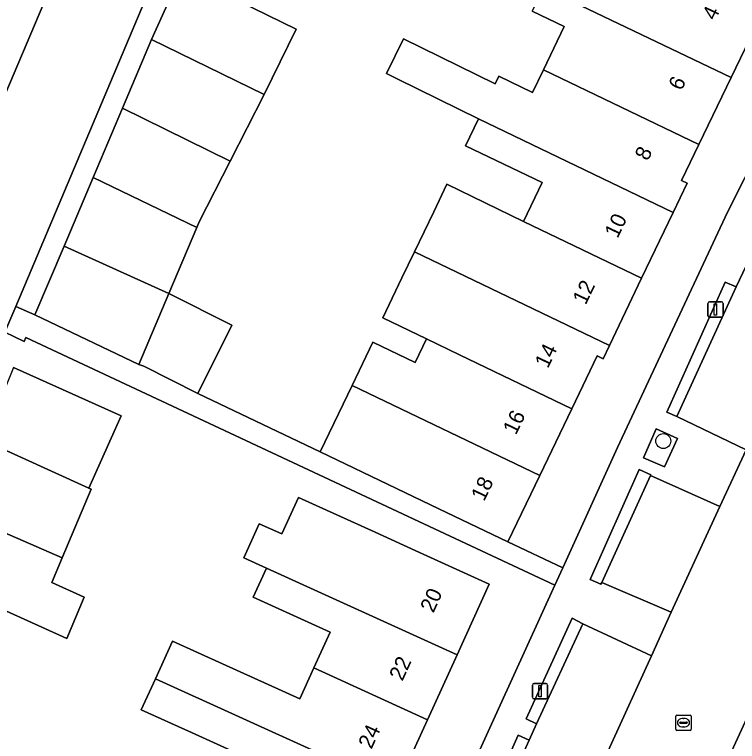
# Model space of a CAD drawing. Extents: x 161354 to 162026, y 386504 to 387460.
# Drawn here: x 161681.48 to 161728.61, y 387103.62 to 387151.02 of the extents above; entities that cross this region are included whole.
import ezdxf

# ---------------------------------------------------------------- set-up
doc = ezdxf.new("R2010")
doc.units = 0
for name, color, linetype in [('IMGEO_Boom', 7, 'Continuous'), ('IMGEO_Erf', 7, 'Continuous'), ('IMGEO_Groenvoorziening', 7, 'Continuous'), ('IMGEO_Kolk', 7, 'Continuous'), ('IMGEO_Lichtmast', 7, 'Continuous'), ('IMGEO_Pand', 7, 'Continuous'), ('IMGEO_Pand_nummerreeks', 7, 'Continuous'), ('IMGEO_Parkeervlak_open', 7, 'Continuous'), ('IMGEO_Rijbaan_lokaal_open', 7, 'Continuous'), ('IMGEO_Voetpad_open', 7, 'Continuous')]:
    doc.layers.add(name, color=color, linetype=linetype)

msp = doc.modelspace()

# ---------------------------------------------------------------- linework, layer by layer
at = {"layer": 'IMGEO_Boom'}
msp.add_circle((161723.775, 387123.211), 0.489, dxfattribs=at)
at = {"layer": 'IMGEO_Erf'}
for points in [[(161696.899, 387168.373), (161681.556, 387131.986), (161682.807, 387131.451), (161684.705, 387135.929), (161686.602, 387140.406), (161688.517, 387144.924), (161690.413, 387149.399), (161690.414, 387149.401), (161692.367, 387153.741), (161699.85, 387150.062), (161697.756, 387145.803), (161695.542, 387141.469), (161693.514, 387137.501), (161693.357, 387137.13), (161691.54, 387132.826), (161695.653, 387130.762), (161693.425, 387126.319), (161701.405, 387122.504), (161703.483, 387126.836), (161704.832, 387129.649), (161707.588, 387128.327), (161708.329, 387129.872), (161705.489, 387131.249), (161705.684, 387131.657), (161706.734, 387133.844), (161707.557, 387135.559), (161708.808, 387138.167), (161709.672, 387139.967), (161714.65, 387137.529), (161715.873, 387140.079), (161710.886, 387142.471), (161711.727, 387144.223), (161706.457, 387146.815), (161705.734, 387147.171), (161706.844, 387149.435), (161712.822, 387146.505), (161713.057, 387146.996), (161715.256, 387145.941), (161715.967, 387147.422), (161717.322, 387150.246), (161715.232, 387151.248)], [(161685.869, 387046.107), (161716.712, 387113.822), (161682.215, 387129.967), (161682.113, 387129.711), (161680.849, 387130.31)], [(161681.402, 387128.015), (161688.439, 387124.847), (161686.329, 387120.133), (161686.468, 387120.07), (161684.578, 387115.59), (161683.905, 387113.996), (161686.024, 387113.028), (161684.892, 387110.344), (161679.533, 387112.748)], [(161698.04, 387101.925), (161693.017, 387104.207), (161689.745, 387105.694), (161690.658, 387107.703), (161691.774, 387110.16), (161695.046, 387108.673), (161700.068, 387106.391), (161700.988, 387108.416), (161702.052, 387110.756), (161697.04, 387113.034), (161697.903, 387114.931), (161696.422, 387115.597), (161697.432, 387117.821), (161698.912, 387117.154), (161699.995, 387119.536), (161704.983, 387117.27), (161707.879, 387115.954), (161712.431, 387113.886), (161710.337, 387109.279), (161708.411, 387105.042), (161707.151, 387102.269)]]:
    msp.add_lwpolyline(points, dxfattribs=at)
msp.add_lwpolyline([(161734.577, 387151.232), (161724.018, 387156.941), (161723.347, 387155.542), (161730.65, 387152.038), (161728.195, 387146.921), (161726.093, 387142.54), (161724.968, 387140.195), (161725.335, 387140.019), (161724.425, 387138.122), (161722.363, 387133.823), (161720.266, 387129.452), (161719.844, 387128.573), (161719.456, 387128.759), (161717.802, 387125.311), (161715.715, 387120.96), (161713.64, 387116.635), (161717.219, 387114.936), (161720.797, 387122.792), (161727.954, 387138.147)], close=True, dxfattribs=at)
at = {"layer": 'IMGEO_Groenvoorziening'}
for points in [[(161673.556, 387128.642), (161691.486, 387170.924)], [(161741.812, 387132.423), (161718.9, 387082.743), (161718.998, 387082.525), (161719.123, 387082.287), (161719.261, 387082.023), (161719.475, 387081.835), (161719.863, 387081.722), (161720.265, 387081.76), (161720.566, 387081.91), (161720.779, 387082.098), (161720.967, 387082.324), (161721.108, 387082.503), (161754.575, 387125.244)]]:
    msp.add_lwpolyline(points, dxfattribs=at)
for points in [[(161728.522, 387133.267), (161727.814, 387133.583), (161723.999, 387125.092), (161724.663, 387124.806)], [(161724.692, 387123.382), (161723.304, 387124.001), (161722.478, 387122.115), (161723.861, 387121.529)], [(161722.939, 387120.962), (161722.97, 387121.017), (161722.211, 387121.358), (161719.005, 387114.177), (161719.701, 387113.873), (161719.757, 387113.98)], [(161718.523, 387111.292), (161717.829, 387111.663), (161714.825, 387105.095), (161715.514, 387104.772)], [(161715.022, 387103.715), (161714.323, 387104.038), (161711.827, 387098.454), (161712.507, 387098.158)]]:
    msp.add_lwpolyline(points, close=True, dxfattribs=at)
at = {"layer": 'IMGEO_Kolk'}
for p, q in [((161724.591, 387104.419), (161724.591, 387105.271)), ((161724.666, 387105.345), (161725.518, 387105.345)), ((161725.592, 387105.271), (161725.592, 387104.419)), ((161724.85, 387104.839), (161724.85, 387104.851)), ((161725.288, 387104.802), (161724.89, 387104.802)), ((161724.893, 387104.888), (161725.291, 387104.888)), ((161725.079, 387105.125), (161725.104, 387105.125)), ((161725.334, 387104.851), (161725.334, 387104.839)), ((161725.518, 387104.345), (161724.666, 387104.345)), ((161725.102, 387104.565), (161725.077, 387104.565))]:
    msp.add_line(p, q, dxfattribs=at)
for points in [[(161724.591, 387104.419), (161724.591, 387105.271)], [(161724.666, 387105.345), (161725.518, 387105.345)], [(161725.592, 387105.271), (161725.592, 387104.419)], [(161725.518, 387104.345), (161724.666, 387104.345)]]:
    msp.add_lwpolyline(points, dxfattribs=at)
for centre, radius, start, end in [((161724.668, 387105.269), 0.0765, 91.552, 178.448), ((161724.668, 387105.269), 0.0765, 91.552, 178.448), ((161725.516, 387105.269), 0.0765, 1.552, 88.448), ((161725.516, 387105.269), 0.0765, 1.552, 88.448), ((161724.89, 387104.848), 0.0403, 85.8775, 175.7526), ((161724.887, 387104.838), 0.0366, 178.938, 274.7102), ((161725.291, 387104.845), 0.043, 264.8664, 352.4533), ((161725.295, 387104.85), 0.0386, 1.7309, 96.639), ((161724.668, 387104.421), 0.0765, 181.552, 268.448), ((161724.668, 387104.421), 0.0765, 181.552, 268.448), ((161725.516, 387104.421), 0.0765, 271.552, 358.448), ((161725.516, 387104.421), 0.0765, 271.552, 358.448)]:
    msp.add_arc(centre, radius, start, end, dxfattribs=at)
for centre, major_axis, ratio, start_param, end_param in [((161725.078, 387104.845), (-0.387, 0.002), 0.722429, 4.712389, 7.853982), ((161725.103, 387104.845), (-0.39, 0.002), 0.717154, 1.570796, 4.712389)]:
    msp.add_ellipse(centre, major_axis=major_axis, ratio=ratio, start_param=start_param, end_param=end_param, dxfattribs=at)
at = {"layer": 'IMGEO_Lichtmast'}
for p, q in [((161726.781, 387132.287), (161727.571, 387132.287)), ((161727.571, 387132.287), (161726.781, 387132.287)), ((161726.681, 387131.387), (161726.681, 387132.187)), ((161726.681, 387132.187), (161726.681, 387131.387)), ((161727.671, 387132.187), (161727.671, 387131.387)), ((161727.671, 387131.387), (161727.671, 387132.187)), ((161727.571, 387131.287), (161726.781, 387131.287)), ((161726.781, 387131.287), (161727.571, 387131.287)), ((161715.24, 387106.499), (161715.24, 387107.299)), ((161715.24, 387107.299), (161715.24, 387106.499)), ((161715.34, 387107.399), (161716.13, 387107.399)), ((161716.13, 387107.399), (161715.34, 387107.399)), ((161716.23, 387107.299), (161716.23, 387106.499)), ((161716.23, 387106.499), (161716.23, 387107.299)), ((161716.13, 387106.399), (161715.34, 387106.399)), ((161715.34, 387106.399), (161716.13, 387106.399))]:
    msp.add_line(p, q, dxfattribs=at)
for points in [[(161727.101, 387132.162), (161727.251, 387132.162), (161727.251, 387131.412), (161727.101, 387131.412), (161727.101, 387132.162)], [(161715.66, 387107.274), (161715.81, 387107.274), (161715.81, 387106.524), (161715.66, 387106.524), (161715.66, 387107.274)]]:
    msp.add_lwpolyline(points, dxfattribs=at)
for centre, start, end in [((161726.781, 387132.187), 90, 180), ((161726.781, 387132.187), 90, 180), ((161727.571, 387132.187), 0, 90), ((161727.571, 387132.187), 360, 90), ((161726.781, 387131.387), 180, 270), ((161726.781, 387131.387), 180, 270), ((161727.571, 387131.387), 270, 0), ((161727.571, 387131.387), 270, 0), ((161715.34, 387107.299), 90, 180), ((161715.34, 387107.299), 90, 180), ((161716.13, 387107.299), 0, 90), ((161716.13, 387107.299), 360, 90), ((161715.34, 387106.499), 180, 270), ((161715.34, 387106.499), 180, 270), ((161716.13, 387106.499), 270, 0), ((161716.13, 387106.499), 270, 0)]:
    msp.add_arc(centre, 0.1, start, end, dxfattribs=at)
at = {"layer": 'IMGEO_Pand'}
for points in [[(161728.195, 387146.921), (161730.65, 387152.038), (161723.347, 387155.542), (161724.018, 387156.941), (161719.837, 387158.946), (161718.129, 387155.386), (161717.388, 387155.742), (161715.973, 387152.793)], [(161699.85, 387150.062), (161692.367, 387153.741), (161690.414, 387149.401), (161690.413, 387149.399), (161697.756, 387145.803)], [(161717.322, 387150.246), (161715.967, 387147.422), (161726.093, 387142.54), (161728.195, 387146.921), (161715.973, 387152.793), (161715.232, 387151.248)], [(161697.756, 387145.803), (161690.413, 387149.399), (161688.517, 387144.924), (161695.542, 387141.469)], [(161715.967, 387147.422), (161715.256, 387145.941), (161713.057, 387146.996), (161712.822, 387146.505), (161706.844, 387149.435), (161705.734, 387147.171), (161706.457, 387146.815), (161711.727, 387144.223), (161724.425, 387138.122), (161725.335, 387140.019), (161724.968, 387140.195), (161726.093, 387142.54)], [(161695.542, 387141.469), (161688.517, 387144.924), (161686.602, 387140.406), (161693.357, 387137.13), (161693.514, 387137.501)], [(161722.363, 387133.823), (161724.425, 387138.122), (161711.727, 387144.223), (161710.886, 387142.471), (161715.873, 387140.079), (161714.65, 387137.529)], [(161693.357, 387137.13), (161686.602, 387140.406), (161684.705, 387135.929), (161691.54, 387132.826)], [(161707.557, 387135.559), (161720.266, 387129.452), (161722.363, 387133.823), (161714.65, 387137.529), (161709.672, 387139.967), (161708.808, 387138.167)], [(161691.54, 387132.826), (161684.705, 387135.929), (161682.807, 387131.451), (161689.59, 387128.208)], [(161707.557, 387135.559), (161706.734, 387133.844), (161705.684, 387131.657), (161705.489, 387131.249), (161708.329, 387129.872), (161710.49, 387128.825), (161717.802, 387125.311), (161719.456, 387128.759), (161719.844, 387128.573), (161720.266, 387129.452)], [(161695.653, 387130.762), (161691.54, 387132.826), (161689.59, 387128.208), (161689.9, 387128.086), (161693.425, 387126.319)], [(161703.483, 387126.836), (161715.715, 387120.96), (161717.802, 387125.311), (161710.49, 387128.825), (161708.329, 387129.872), (161707.588, 387128.327), (161704.832, 387129.649)], [(161681.402, 387128.015), (161679.51, 387123.375), (161679.471, 387123.25), (161686.329, 387120.133), (161688.439, 387124.847)], [(161703.483, 387126.836), (161701.405, 387122.504), (161706.374, 387120.12), (161709.132, 387118.797), (161713.64, 387116.635), (161715.715, 387120.96)], [(161684.578, 387115.59), (161686.468, 387120.07), (161686.329, 387120.133), (161679.471, 387123.25), (161677.967, 387118.457), (161678.12, 387118.409)], [(161710.337, 387109.279), (161712.431, 387113.886), (161707.879, 387115.954), (161704.983, 387117.27), (161699.995, 387119.536), (161698.912, 387117.154), (161697.432, 387117.821), (161696.422, 387115.597), (161697.903, 387114.931)], [(161684.578, 387115.59), (161678.12, 387118.409), (161677.511, 387116.946), (161676.618, 387114.055), (161677.24, 387113.776), (161679.533, 387112.748), (161684.892, 387110.344), (161686.024, 387113.028), (161683.905, 387113.996)], [(161708.411, 387105.042), (161710.337, 387109.279), (161697.903, 387114.931), (161697.04, 387113.034), (161702.052, 387110.756), (161700.988, 387108.416)], [(161706.798, 387100.369), (161707.574, 387102.077), (161707.151, 387102.269), (161708.411, 387105.042), (161700.988, 387108.416), (161700.068, 387106.391), (161695.046, 387108.673), (161691.774, 387110.16), (161690.658, 387107.703)], [(161690.658, 387107.703), (161689.745, 387105.694), (161693.017, 387104.207), (161698.04, 387101.925), (161696.969, 387099.568), (161704.813, 387096.003), (161706.798, 387100.369)]]:
    msp.add_lwpolyline(points, close=True, dxfattribs=at)
at = {"layer": 'IMGEO_Parkeervlak_open'}
for points in [[(161732.991, 387142.991), (161729.391, 387135.096), (161728.522, 387133.267), (161724.663, 387124.806), (161729.166, 387122.629), (161729.577, 387123.603), (161737.478, 387140.871)], [(161722.939, 387120.962), (161719.757, 387113.98), (161724.287, 387112.046), (161727.458, 387118.934)], [(161718.523, 387111.292), (161715.514, 387104.772), (161715.022, 387103.715), (161712.507, 387098.158), (161712.222, 387097.488), (161716.771, 387095.536), (161723.004, 387109.212)]]:
    msp.add_lwpolyline(points, close=True, dxfattribs=at)
at = {"layer": 'IMGEO_Rijbaan_lokaal_open'}
for points in [[(161696.899, 387168.373), (161695.345, 387169.106), (161694.259, 387169.617), (161691.486, 387170.924), (161673.556, 387128.642)], [(161643.579, 387126.358), (161643.367, 387119.453), (161667.127, 387118.661), (161667.914, 387118.635), (161674.085, 387114.267), (161680.12, 387128.58), (161680.849, 387130.31), (161681.556, 387131.986), (161696.899, 387168.373)], [(161748.484, 387147.603), (161744.169, 387149.635), (161741.924, 387150.577), (161741.028, 387148.403), (161738.877, 387143.847), (161737.478, 387140.871), (161729.577, 387123.603), (161729.166, 387122.629), (161727.458, 387118.934), (161724.287, 387112.046), (161723.004, 387109.212), (161716.771, 387095.536), (161714.48, 387090.555), (161705.158, 387070.109), (161700.571, 387072.13), (161700.193, 387071.25), (161699.458, 387071.537), (161698.908, 387070.338)], [(161712.649, 387069.189), (161718.9, 387082.743), (161741.812, 387132.423)]]:
    msp.add_lwpolyline(points, dxfattribs=at)
at = {"layer": 'IMGEO_Voetpad_open'}
for points in [[(161734.577, 387151.232), (161727.954, 387138.147), (161720.797, 387122.792), (161717.219, 387114.936), (161716.712, 387113.822), (161685.869, 387046.107), (161681.882, 387036.937), (161680.176, 387036.531), (161678.254, 387037.458), (161677.377, 387035.564), (161679.3, 387034.662), (161680.921, 387033.887), (161681.861, 387033.438)], [(161711.827, 387098.454), (161714.323, 387104.038), (161715.022, 387103.715), (161715.514, 387104.772), (161714.825, 387105.095), (161717.829, 387111.663), (161718.523, 387111.292), (161723.004, 387109.212), (161724.287, 387112.046), (161719.757, 387113.98), (161719.701, 387113.873), (161719.005, 387114.177), (161722.211, 387121.358), (161722.97, 387121.017), (161722.939, 387120.962), (161727.458, 387118.934), (161729.166, 387122.629), (161724.663, 387124.806), (161723.999, 387125.092), (161727.814, 387133.583), (161728.522, 387133.267), (161729.391, 387135.096)]]:
    msp.add_lwpolyline(points, dxfattribs=at)
for points in [[(161682.807, 387131.451), (161681.556, 387131.986), (161680.849, 387130.31), (161682.113, 387129.711), (161682.215, 387129.967), (161716.712, 387113.822), (161717.219, 387114.936), (161713.64, 387116.635), (161709.132, 387118.797), (161706.374, 387120.12), (161701.405, 387122.504), (161693.425, 387126.319), (161689.9, 387128.086), (161689.59, 387128.208)], [(161724.692, 387123.382), (161723.861, 387121.529), (161722.478, 387122.115), (161723.304, 387124.001)]]:
    msp.add_lwpolyline(points, close=True, dxfattribs=at)

# ---------------------------------------------------------------- texts
at = {"layer": 'IMGEO_Pand_nummerreeks'}
for s, rotation, p in [('4', 64.3694, (161727.16, 387150.59)), ('6', 64.3694, (161724.962, 387146.011)), ('8', 64.3718, (161722.768, 387141.433)), ('10', 64.3715, (161720.795, 387136.384)), ('12', 64.3715, (161718.714, 387132.044)), ('14', 64.3718, (161716.248, 387127.899)), ('16', 64.3725, (161714.168, 387123.564)), ('18', 64.3725, (161712.09, 387119.232)), ('20', 65.5579, (161708.787, 387111.958)), ('22', 65.5579, (161706.766, 387107.511)), ('24', 65.5579, (161704.748, 387103.072))]:
    msp.add_text(s, height=1, rotation=rotation, dxfattribs=at).set_placement(p)

doc.saveas('drawing.dxf')
